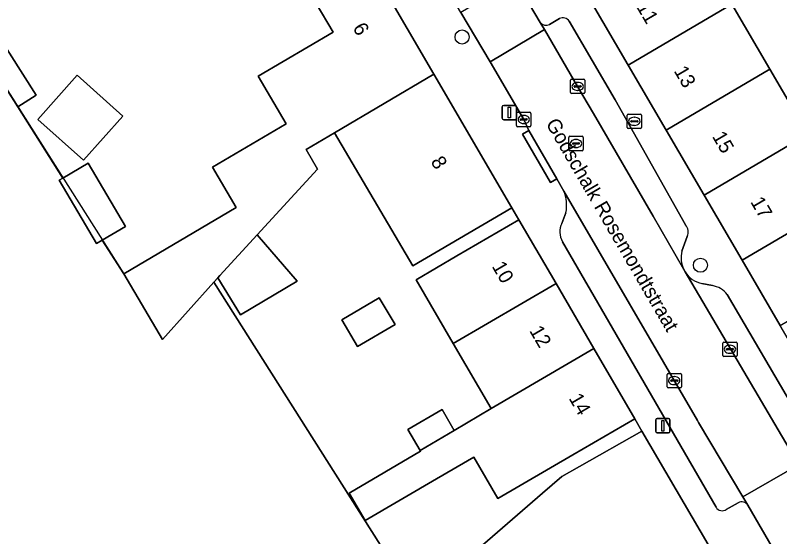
# Model space of a CAD drawing. Extents: x 161771 to 163125, y 382475 to 383179.
# Drawn here: x 162193.8 to 162247, y 382707 to 382743.3 of the extents above; entities that cross this region are included whole.
import ezdxf

# ---------------------------------------------------------------- set-up
doc = ezdxf.new("R2010")
doc.units = 0
for name, color, linetype in [('IMGEO_Boom', 7, 'Continuous'), ('IMGEO_Brandkraan', 7, 'Continuous'), ('IMGEO_Erf', 7, 'Continuous'), ('IMGEO_Kolk', 7, 'Continuous'), ('IMGEO_Lichtmast', 7, 'Continuous'), ('IMGEO_Muur', 7, 'Continuous'), ('IMGEO_Openbare_ruimte_label', 7, 'Continuous'), ('IMGEO_Pand', 7, 'Continuous'), ('IMGEO_Pand_nummerreeks', 7, 'Continuous'), ('IMGEO_Parkeervlak_open', 7, 'Continuous'), ('IMGEO_Rijbaan_lokaal_open', 7, 'Continuous'), ('IMGEO_Rioolput', 7, 'Continuous'), ('IMGEO_Voetpad_open', 7, 'Continuous')]:
    doc.layers.add(name, color=color, linetype=linetype)

msp = doc.modelspace()

# ---------------------------------------------------------------- linework, layer by layer
at = {"layer": 'IMGEO_Boom'}
for centre in [(162224.886, 382741.77), (162241.496, 382725.885)]:
    msp.add_circle(centre, 0.489, dxfattribs=at)
at = {"layer": 'IMGEO_Brandkraan'}
for p, q in [((162236.388, 382735.476), (162236.388, 382736.328)), ((162236.463, 382736.402), (162237.315, 382736.402)), ((162236.876, 382736.182), (162236.901, 382736.182)), ((162237.389, 382736.328), (162237.389, 382735.476)), ((162236.647, 382735.896), (162236.647, 382735.908)), ((162237.085, 382735.859), (162236.687, 382735.859)), ((162236.69, 382735.945), (162237.088, 382735.945)), ((162236.899, 382735.622), (162236.874, 382735.622)), ((162237.131, 382735.908), (162237.131, 382735.896)), ((162237.315, 382735.402), (162236.463, 382735.402))]:
    msp.add_line(p, q, dxfattribs=at)
for points in [[(162236.388, 382735.476), (162236.388, 382736.328)], [(162236.463, 382736.402), (162237.315, 382736.402)], [(162237.389, 382736.328), (162237.389, 382735.476)], [(162237.315, 382735.402), (162236.463, 382735.402)]]:
    msp.add_lwpolyline(points, dxfattribs=at)
for centre, radius, start, end in [((162236.465, 382736.326), 0.0765, 91.552, 178.448), ((162236.465, 382736.326), 0.0765, 91.552, 178.448), ((162237.313, 382736.326), 0.0765, 1.552, 88.448), ((162237.313, 382736.326), 0.0765, 1.552, 88.448), ((162236.687, 382735.905), 0.0403, 85.8775, 175.7526), ((162236.684, 382735.895), 0.0366, 178.938, 274.7102), ((162237.088, 382735.902), 0.043, 264.8664, 352.4533), ((162237.092, 382735.907), 0.0386, 1.7309, 96.639), ((162236.465, 382735.478), 0.0765, 181.552, 268.448), ((162236.465, 382735.478), 0.0765, 181.552, 268.448), ((162237.313, 382735.478), 0.0765, 271.552, 358.448), ((162237.313, 382735.478), 0.0765, 271.552, 358.448)]:
    msp.add_arc(centre, radius, start, end, dxfattribs=at)
for centre, major_axis, ratio, start_param, end_param in [((162236.875, 382735.902), (-0.387, 0.002), 0.722429, 4.712389, 7.853982), ((162236.9, 382735.902), (-0.39, 0.002), 0.717154, 1.570796, 4.712389)]:
    msp.add_ellipse(centre, major_axis=major_axis, ratio=ratio, start_param=start_param, end_param=end_param, dxfattribs=at)
at = {"layer": 'IMGEO_Erf'}
for points in [[(162250.791, 382754.659), (162237.724, 382777.486), (162227.483, 382771.623), (162227.655, 382771.331), (162230.394, 382766.666), (162233.05, 382762.142), (162235.706, 382757.617), (162238.362, 382753.094), (162240.698, 382754.465), (162243.319, 382750), (162241.018, 382748.57), (162243.674, 382744.045), (162246.33, 382739.522), (162248.986, 382734.998)], [(162188.079, 382748.937), (162195.203, 382737.711), (162193.936, 382736.907), (162197.078, 382731.956), (162198.83, 382732.989), (162201.425, 382728.59), (162199.817, 382727.641), (162201.314, 382725.281), (162209.151, 382729.906), (162207.502, 382732.7), (162212.639, 382735.732), (162210.69, 382739.035), (162215.899, 382742.108), (162213.53, 382746.123)], [(162226.315, 382706.409), (162230.485, 382710.011), (162231.844, 382711.182), (162233.062, 382711.873), (162237.411, 382714.338), (162236.924, 382715.197), (162232.604, 382712.681), (162227.388, 382709.643), (162225.706, 382712.53), (162223.113, 382711.021), (162218.126, 382708.119), (162217.014, 382710.028), (162222.001, 382712.932), (162221.964, 382712.996), (162221.111, 382714.46), (162223.493, 382715.848), (162224.346, 382714.383), (162226.908, 382715.906), (162224.269, 382720.437), (162221.681, 382724.877), (162224.524, 382726.534), (162228.844, 382729.051), (162228.363, 382729.876), (162224.043, 382727.359), (162221.458, 382725.833), (162215.993, 382735.097), (162214.014, 382733.946), (162214.823, 382732.575), (162210.62, 382728.009), (162213.407, 382724.773), (162209.441, 382722.434), (162207.859, 382725.006), (162207.6, 382724.717), (162220.078, 382705.001)]]:
    msp.add_lwpolyline(points, dxfattribs=at)
for points in [[(162201.251, 382736.271), (162198.506, 382733.195), (162195.325, 382736.034), (162198.07, 382739.11)], [(162217.596, 382720.219), (162216.501, 382722.076), (162219.12, 382723.621), (162220.216, 382721.764)]]:
    msp.add_lwpolyline(points, close=True, dxfattribs=at)
at = {"layer": 'IMGEO_Kolk'}
for p, q in [((162232.441, 382737.906), (162232.441, 382738.758)), ((162232.516, 382738.832), (162233.368, 382738.832)), ((162233.442, 382738.758), (162233.442, 382737.906)), ((162232.7, 382738.326), (162232.7, 382738.338)), ((162233.138, 382738.289), (162232.74, 382738.289)), ((162232.743, 382738.375), (162233.141, 382738.375)), ((162232.929, 382738.612), (162232.954, 382738.612)), ((162233.184, 382738.338), (162233.184, 382738.326)), ((162233.368, 382737.832), (162232.516, 382737.832)), ((162232.952, 382738.052), (162232.927, 382738.052)), ((162228.684, 382735.603), (162228.684, 382736.455)), ((162228.759, 382736.529), (162229.611, 382736.529)), ((162229.172, 382736.309), (162229.197, 382736.309)), ((162229.685, 382736.455), (162229.685, 382735.603)), ((162228.943, 382736.023), (162228.943, 382736.035)), ((162229.381, 382735.986), (162228.983, 382735.986)), ((162228.986, 382736.072), (162229.384, 382736.072)), ((162229.195, 382735.749), (162229.17, 382735.749)), ((162229.427, 382736.035), (162229.427, 382736.023)), ((162229.611, 382735.529), (162228.759, 382735.529)), ((162243.05, 382719.611), (162243.05, 382720.463)), ((162243.125, 382720.537), (162243.977, 382720.537)), ((162243.538, 382720.317), (162243.563, 382720.317)), ((162244.051, 382720.463), (162244.051, 382719.611)), ((162243.309, 382720.031), (162243.309, 382720.043)), ((162243.747, 382719.994), (162243.349, 382719.994)), ((162243.352, 382720.08), (162243.75, 382720.08)), ((162243.561, 382719.757), (162243.536, 382719.757)), ((162243.793, 382720.043), (162243.793, 382720.031)), ((162243.977, 382719.537), (162243.125, 382719.537)), ((162239.169, 382717.429), (162239.169, 382718.281)), ((162239.244, 382718.355), (162240.096, 382718.355)), ((162239.657, 382718.135), (162239.682, 382718.135)), ((162240.17, 382718.281), (162240.17, 382717.429)), ((162239.428, 382717.849), (162239.428, 382717.861)), ((162239.866, 382717.812), (162239.468, 382717.812)), ((162239.471, 382717.898), (162239.869, 382717.898)), ((162239.68, 382717.575), (162239.655, 382717.575)), ((162239.912, 382717.861), (162239.912, 382717.849)), ((162240.096, 382717.355), (162239.244, 382717.355))]:
    msp.add_line(p, q, dxfattribs=at)
for points in [[(162232.441, 382737.906), (162232.441, 382738.758)], [(162232.516, 382738.832), (162233.368, 382738.832)], [(162233.442, 382738.758), (162233.442, 382737.906)], [(162233.368, 382737.832), (162232.516, 382737.832)], [(162228.684, 382735.603), (162228.684, 382736.455)], [(162228.759, 382736.529), (162229.611, 382736.529)], [(162229.685, 382736.455), (162229.685, 382735.603)], [(162229.611, 382735.529), (162228.759, 382735.529)], [(162243.05, 382719.611), (162243.05, 382720.463)], [(162243.125, 382720.537), (162243.977, 382720.537)], [(162244.051, 382720.463), (162244.051, 382719.611)], [(162243.977, 382719.537), (162243.125, 382719.537)], [(162239.169, 382717.429), (162239.169, 382718.281)], [(162239.244, 382718.355), (162240.096, 382718.355)], [(162240.17, 382718.281), (162240.17, 382717.429)], [(162240.096, 382717.355), (162239.244, 382717.355)]]:
    msp.add_lwpolyline(points, dxfattribs=at)
for centre, radius, start, end in [((162232.518, 382738.756), 0.0765, 91.552, 178.448), ((162232.518, 382738.756), 0.0765, 91.552, 178.448), ((162233.366, 382738.756), 0.0765, 1.552, 88.448), ((162233.366, 382738.756), 0.0765, 1.552, 88.448), ((162232.74, 382738.335), 0.0403, 85.8775, 175.7526), ((162232.737, 382738.325), 0.0366, 178.938, 274.7102), ((162233.141, 382738.332), 0.043, 264.8664, 352.4533), ((162233.145, 382738.337), 0.0386, 1.7309, 96.639), ((162232.518, 382737.908), 0.0765, 181.552, 268.448), ((162232.518, 382737.908), 0.0765, 181.552, 268.448), ((162233.366, 382737.908), 0.0765, 271.552, 358.448), ((162233.366, 382737.908), 0.0765, 271.552, 358.448), ((162228.761, 382736.453), 0.0765, 91.552, 178.448), ((162228.761, 382736.453), 0.0765, 91.552, 178.448), ((162229.609, 382736.453), 0.0765, 1.552, 88.448), ((162229.609, 382736.453), 0.0765, 1.552, 88.448), ((162228.761, 382735.605), 0.0765, 181.552, 268.448), ((162228.761, 382735.605), 0.0765, 181.552, 268.448), ((162228.983, 382736.032), 0.0403, 85.8775, 175.7526), ((162228.98, 382736.022), 0.0366, 178.938, 274.7102), ((162229.384, 382736.029), 0.043, 264.8664, 352.4533), ((162229.388, 382736.034), 0.0386, 1.7309, 96.639), ((162229.609, 382735.605), 0.0765, 271.552, 358.448), ((162229.609, 382735.605), 0.0765, 271.552, 358.448), ((162243.127, 382720.461), 0.0765, 91.552, 178.448), ((162243.127, 382720.461), 0.0765, 91.552, 178.448), ((162243.975, 382720.461), 0.0765, 1.552, 88.448), ((162243.975, 382720.461), 0.0765, 1.552, 88.448), ((162243.127, 382719.613), 0.0765, 181.552, 268.448), ((162243.127, 382719.613), 0.0765, 181.552, 268.448), ((162243.349, 382720.04), 0.0403, 85.8775, 175.7526), ((162243.346, 382720.03), 0.0366, 178.938, 274.7102), ((162243.75, 382720.037), 0.043, 264.8664, 352.4533), ((162243.754, 382720.042), 0.0386, 1.7309, 96.639), ((162243.975, 382719.613), 0.0765, 271.552, 358.448), ((162243.975, 382719.613), 0.0765, 271.552, 358.448), ((162239.246, 382718.279), 0.0765, 91.552, 178.448), ((162239.246, 382718.279), 0.0765, 91.552, 178.448), ((162240.094, 382718.279), 0.0765, 1.552, 88.448), ((162240.094, 382718.279), 0.0765, 1.552, 88.448), ((162239.468, 382717.858), 0.0403, 85.8775, 175.7526), ((162239.465, 382717.848), 0.0366, 178.938, 274.7102), ((162239.869, 382717.855), 0.043, 264.8664, 352.4533), ((162239.873, 382717.86), 0.0386, 1.7309, 96.639), ((162239.246, 382717.431), 0.0765, 181.552, 268.448), ((162239.246, 382717.431), 0.0765, 181.552, 268.448), ((162240.094, 382717.431), 0.0765, 271.552, 358.448), ((162240.094, 382717.431), 0.0765, 271.552, 358.448)]:
    msp.add_arc(centre, radius, start, end, dxfattribs=at)
for centre, major_axis, ratio, start_param, end_param in [((162232.928, 382738.332), (-0.387, 0.002), 0.722429, 4.712389, 7.853982), ((162232.953, 382738.332), (-0.39, 0.002), 0.717154, 1.570796, 4.712389), ((162229.171, 382736.029), (-0.387, 0.002), 0.722429, 4.712389, 7.853982), ((162229.196, 382736.029), (-0.39, 0.002), 0.717154, 1.570796, 4.712389), ((162243.537, 382720.037), (-0.387, 0.002), 0.722429, 4.712389, 7.853982), ((162243.562, 382720.037), (-0.39, 0.002), 0.717154, 1.570796, 4.712389), ((162239.656, 382717.855), (-0.387, 0.002), 0.722429, 4.712389, 7.853982), ((162239.681, 382717.855), (-0.39, 0.002), 0.717154, 1.570796, 4.712389)]:
    msp.add_ellipse(centre, major_axis=major_axis, ratio=ratio, start_param=start_param, end_param=end_param, dxfattribs=at)
at = {"layer": 'IMGEO_Lichtmast'}
for p, q in [((162227.686, 382736.113), (162227.686, 382736.913)), ((162227.686, 382736.913), (162227.686, 382736.113)), ((162227.786, 382737.013), (162228.576, 382737.013)), ((162228.576, 382737.013), (162227.786, 382737.013)), ((162228.676, 382736.913), (162228.676, 382736.113)), ((162228.676, 382736.113), (162228.676, 382736.913)), ((162228.576, 382736.013), (162227.786, 382736.013)), ((162227.786, 382736.013), (162228.576, 382736.013)), ((162238.383, 382714.313), (162238.383, 382715.113)), ((162238.383, 382715.113), (162238.383, 382714.313)), ((162238.483, 382715.213), (162239.273, 382715.213)), ((162239.273, 382715.213), (162238.483, 382715.213)), ((162239.373, 382715.113), (162239.373, 382714.313)), ((162239.373, 382714.313), (162239.373, 382715.113)), ((162239.273, 382714.213), (162238.483, 382714.213)), ((162238.483, 382714.213), (162239.273, 382714.213))]:
    msp.add_line(p, q, dxfattribs=at)
for points in [[(162228.106, 382736.888), (162228.256, 382736.888), (162228.256, 382736.138), (162228.106, 382736.138), (162228.106, 382736.888)], [(162238.803, 382715.088), (162238.953, 382715.088), (162238.953, 382714.338), (162238.803, 382714.338), (162238.803, 382715.088)]]:
    msp.add_lwpolyline(points, dxfattribs=at)
for centre, start, end in [((162227.786, 382736.913), 90, 180), ((162227.786, 382736.913), 90, 180), ((162228.576, 382736.913), 0, 90), ((162228.576, 382736.913), 360, 90), ((162227.786, 382736.113), 180, 270), ((162227.786, 382736.113), 180, 270), ((162228.576, 382736.113), 270, 0), ((162228.576, 382736.113), 270, 0), ((162238.483, 382715.113), 90, 180), ((162238.483, 382715.113), 90, 180), ((162239.273, 382715.113), 0, 90), ((162239.273, 382715.113), 360, 90), ((162238.483, 382714.313), 180, 270), ((162238.483, 382714.313), 180, 270), ((162239.273, 382714.313), 270, 0), ((162239.273, 382714.313), 270, 0)]:
    msp.add_arc(centre, 0.1, start, end, dxfattribs=at)
at = {"layer": 'IMGEO_Muur'}
for points in [[(162183.21, 382744.715), (162187.55, 382746.971), (162201.314, 382725.281)], [(162220.078, 382705.001), (162207.6, 382724.717)], [(162226.034, 382706.178), (162230.485, 382710.011)]]:
    msp.add_lwpolyline(points, dxfattribs=at)
at = {"layer": 'IMGEO_Pand'}
for points in [[(162215.993, 382735.097), (162222.921, 382739.185), (162217.497, 382748.465), (162213.53, 382746.123), (162215.899, 382742.108), (162210.69, 382739.035), (162212.639, 382735.732), (162207.502, 382732.7), (162209.151, 382729.906), (162201.314, 382725.281), (162204.008, 382720.716), (162207.6, 382724.717), (162207.859, 382725.006), (162207.999, 382725.162), (162210.62, 382728.009), (162214.823, 382732.575), (162214.014, 382733.946)], [(162243.674, 382744.045), (162241.018, 382748.57), (162233.814, 382744.342), (162236.463, 382739.813)], [(162243.674, 382744.045), (162236.463, 382739.813), (162239.112, 382735.285), (162246.33, 382739.522)], [(162241.761, 382730.758), (162248.986, 382734.998), (162246.33, 382739.522), (162239.112, 382735.285)], [(162198.506, 382733.195), (162201.251, 382736.271), (162198.07, 382739.11), (162195.325, 382736.034)], [(162215.993, 382735.097), (162221.458, 382725.833), (162224.043, 382727.359), (162228.363, 382729.876), (162222.921, 382739.185)], [(162253.157, 382731.364), (162250.502, 382735.888), (162248.986, 382734.998), (162241.761, 382730.758), (162244.41, 382726.229), (162251.091, 382730.15), (162251.642, 382730.474)], [(162197.078, 382731.956), (162196.813, 382731.799), (162199.409, 382727.4), (162199.817, 382727.641), (162201.425, 382728.59), (162198.83, 382732.989)], [(162255.813, 382726.839), (162253.157, 382731.364), (162251.642, 382730.474), (162251.091, 382730.15), (162244.41, 382726.229), (162247.059, 382721.701), (162254.298, 382725.95)], [(162231.433, 382724.612), (162228.844, 382729.051), (162224.524, 382726.534), (162221.681, 382724.877), (162224.269, 382720.437)], [(162210.62, 382728.009), (162207.999, 382725.162), (162207.859, 382725.006), (162209.441, 382722.434), (162213.407, 382724.773)], [(162231.433, 382724.612), (162224.269, 382720.437), (162226.908, 382715.906), (162234.074, 382720.083)], [(162216.501, 382722.076), (162217.596, 382720.219), (162220.216, 382721.764), (162219.12, 382723.621)], [(162236.924, 382715.197), (162234.074, 382720.083), (162226.908, 382715.906), (162224.346, 382714.383), (162221.964, 382712.996), (162222.001, 382712.932), (162217.014, 382710.028), (162218.126, 382708.119), (162223.113, 382711.021), (162225.706, 382712.53), (162227.388, 382709.643), (162232.604, 382712.681)], [(162224.346, 382714.383), (162223.493, 382715.848), (162221.111, 382714.46), (162221.964, 382712.996)], [(162237.411, 382714.338), (162233.062, 382711.873), (162231.844, 382711.182), (162230.485, 382710.011), (162226.315, 382706.409), (162228.96, 382702.304), (162233.318, 382705.113), (162238.127, 382696.798), (162238.42, 382696.297), (162245.532, 382700.458)]]:
    msp.add_lwpolyline(points, close=True, dxfattribs=at)
at = {"layer": 'IMGEO_Parkeervlak_open'}
for points in [[(162190.797, 382706.034), (162209.762, 382689.239), (162219.069, 382699.536), (162221.467, 382702.189), (162219.995, 382704.519), (162220.414, 382704.469), (162220.078, 382705.001), (162207.6, 382724.717), (162204.008, 382720.716), (162201.314, 382725.281), (162199.817, 382727.641), (162199.409, 382727.4), (162196.813, 382731.799), (162197.078, 382731.956), (162193.936, 382736.907), (162187.55, 382746.971)], [(162231.683, 382743.055), (162230.981, 382742.645)], [(162230.332, 382742.781), (162230.623, 382742.292), (162232.936, 382738.331), (162234.047, 382736.457), (162238.205, 382729.302), (162240.333, 382725.594)], [(162240.461, 382728.704), (162235.552, 382737.403), (162232.358, 382742.882)], [(162244.804, 382709.179), (162244.461, 382709.761), (162241.356, 382714.944), (162241.28, 382715.074), (162231.986, 382731.05)], [(162232.121, 382729.543), (162231.842, 382728.794)], [(162240.207, 382726.863), (162240.575, 382727.891)], [(162231.879, 382727.525), (162242.582, 382709.038)], [(162240.424, 382725.433), (162248.135, 382712.341)], [(162242.325, 382724.463), (162241.602, 382724.616)], [(162248.249, 382715.5), (162243.353, 382723.841)], [(162243.3, 382708.892), (162244.127, 382709.357)]]:
    msp.add_lwpolyline(points, dxfattribs=at)
for centre, radius, start, end in [((162231.901, 382742.504), 0.593, 39.6418, 111.6077), ((162230.734, 382743.084), 0.503, 216.96, 299.3695), ((162229.539, 382730.071), 2.636, 348.4385, 21.7995), ((162233.051, 382728.194), 1.35, 153.6195, 209.7207), ((162239.85, 382728.204), 0.79, 336.6679, 39.2962), ((162241.963, 382726.397), 1.817, 165.1228, 206.2179), ((162241.952, 382726.379), 1.798, 211.7556, 258.7581), ((162242.093, 382722.919), 1.561, 36.1913, 81.4559), ((162243.008, 382709.297), 0.499, 211.2601, 305.752), ((162244.366, 382708.888), 0.526, 33.5762, 116.9616)]:
    msp.add_arc(centre, radius, start, end, dxfattribs=at)
at = {"layer": 'IMGEO_Rijbaan_lokaal_open'}
for points in [[(162226.845, 382740.037), (162230.623, 382742.292), (162230.332, 382742.781), (162228.832, 382745.311), (162228.58, 382745.736), (162224.804, 382743.465)], [(162226.845, 382740.037), (162229.182, 382736.029), (162229.532, 382735.257), (162231.488, 382731.904), (162231.986, 382731.05), (162241.28, 382715.074), (162241.356, 382714.944), (162244.461, 382709.761), (162248.339, 382711.995), (162248.135, 382712.341), (162240.424, 382725.433), (162240.333, 382725.594), (162238.205, 382729.302), (162234.047, 382736.457), (162232.936, 382738.331), (162230.623, 382742.292)], [(162250.899, 382707.475), (162248.339, 382711.995), (162244.461, 382709.761), (162244.804, 382709.179), (162246.756, 382705.826), (162246.886, 382705.607), (162247.076, 382705.287)]]:
    msp.add_lwpolyline(points, close=True, dxfattribs=at)
at = {"layer": 'IMGEO_Rioolput'}
for p, q in [((162232.326, 382733.932), (162232.326, 382734.784)), ((162232.401, 382734.858), (162233.253, 382734.858)), ((162232.814, 382734.638), (162232.839, 382734.638)), ((162233.327, 382734.784), (162233.327, 382733.932)), ((162232.585, 382734.352), (162232.585, 382734.364)), ((162233.023, 382734.315), (162232.625, 382734.315)), ((162232.628, 382734.401), (162233.026, 382734.401)), ((162232.837, 382734.078), (162232.812, 382734.078)), ((162233.069, 382734.364), (162233.069, 382734.352)), ((162233.253, 382733.858), (162232.401, 382733.858))]:
    msp.add_line(p, q, dxfattribs=at)
for points in [[(162232.326, 382733.932), (162232.326, 382734.784)], [(162232.401, 382734.858), (162233.253, 382734.858)], [(162233.327, 382734.784), (162233.327, 382733.932)], [(162233.253, 382733.858), (162232.401, 382733.858)]]:
    msp.add_lwpolyline(points, dxfattribs=at)
for centre, radius, start, end in [((162232.403, 382734.782), 0.0765, 91.552, 178.448), ((162232.403, 382734.782), 0.0765, 91.552, 178.448), ((162233.251, 382734.782), 0.0765, 1.552, 88.448), ((162233.251, 382734.782), 0.0765, 1.552, 88.448), ((162232.625, 382734.361), 0.0403, 85.8775, 175.7526), ((162232.622, 382734.351), 0.0366, 178.938, 274.7102), ((162233.026, 382734.358), 0.043, 264.8664, 352.4533), ((162233.03, 382734.363), 0.0386, 1.7309, 96.639), ((162232.403, 382733.934), 0.0765, 181.552, 268.448), ((162232.403, 382733.934), 0.0765, 181.552, 268.448), ((162233.251, 382733.934), 0.0765, 271.552, 358.448), ((162233.251, 382733.934), 0.0765, 271.552, 358.448)]:
    msp.add_arc(centre, radius, start, end, dxfattribs=at)
for centre, major_axis, ratio, start_param, end_param in [((162232.813, 382734.358), (-0.387, 0.002), 0.722429, 4.712389, 7.853982), ((162232.838, 382734.358), (-0.39, 0.002), 0.717154, 1.570796, 4.712389)]:
    msp.add_ellipse(centre, major_axis=major_axis, ratio=ratio, start_param=start_param, end_param=end_param, dxfattribs=at)
at = {"layer": 'IMGEO_Voetpad_open'}
for points in [[(162252.357, 382712.645), (162249.707, 382717.173), (162247.059, 382721.701), (162244.41, 382726.229), (162241.761, 382730.758), (162239.112, 382735.285), (162236.463, 382739.813), (162233.814, 382744.342), (162231.165, 382748.87), (162230.504, 382750), (162228.516, 382753.397), (162225.867, 382757.926), (162223.218, 382762.454), (162220.489, 382767.119), (162219.94, 382768.03), (162217.229, 382772.561), (162215.809, 382775.118), (162211.552, 382782.301), (162208.186, 382780.333), (162209.001, 382778.957), (162209.293, 382778.464)], [(162205.338, 382776.576), (162205.237, 382776.753), (162204.442, 382778.142), (162201.192, 382776.242), (162205.288, 382769.14), (162208.538, 382763.761), (162209.081, 382762.862), (162213.297, 382755.649), (162216.599, 382750), (162217.497, 382748.465), (162222.921, 382739.185), (162228.363, 382729.876), (162228.844, 382729.051), (162231.433, 382724.612), (162234.074, 382720.083), (162236.924, 382715.197), (162237.411, 382714.338), (162245.532, 382700.458)], [(162231.986, 382731.05), (162231.488, 382731.904), (162231.057, 382731.652), (162229.101, 382735.005), (162229.532, 382735.257), (162229.182, 382736.029), (162226.845, 382740.037), (162224.804, 382743.465), (162221.559, 382749.005), (162220.966, 382750), (162215.701, 382758.834)], [(162228.832, 382745.311), (162230.332, 382742.781)], [(162230.981, 382742.645), (162231.683, 382743.055)], [(162232.358, 382742.882), (162235.552, 382737.403), (162240.461, 382728.704)], [(162231.842, 382728.794), (162232.121, 382729.543)], [(162240.575, 382727.891), (162240.207, 382726.863)], [(162242.582, 382709.038), (162231.879, 382727.525)], [(162240.333, 382725.594), (162240.424, 382725.433)], [(162241.602, 382724.616), (162242.325, 382724.463)], [(162243.353, 382723.841), (162248.249, 382715.5)], [(162244.127, 382709.357), (162243.3, 382708.892)], [(162245.905, 382704.909), (162246.81, 382705.383), (162246.886, 382705.607), (162246.756, 382705.826), (162244.804, 382709.179)]]:
    msp.add_lwpolyline(points, dxfattribs=at)
for points in [[(162177.311, 382757.682), (162175.241, 382761.208), (162173.974, 382760.484), (162175.742, 382757.473), (162180.116, 382750), (162183.21, 382744.715), (162187.55, 382746.971), (162193.936, 382736.907), (162195.203, 382737.711), (162188.079, 382748.937), (162183.743, 382746.682), (162179.128, 382754.587)], [(162229.532, 382735.257), (162229.101, 382735.005), (162231.057, 382731.652), (162231.488, 382731.904)]]:
    msp.add_lwpolyline(points, close=True, dxfattribs=at)
for centre, radius, start, end in [((162231.901, 382742.504), 0.593, 39.6418, 111.6077), ((162230.734, 382743.084), 0.503, 216.96, 299.3695), ((162229.539, 382730.071), 2.636, 348.4385, 21.7995), ((162233.051, 382728.194), 1.35, 153.6195, 209.7207), ((162239.85, 382728.204), 0.79, 336.6679, 39.2962), ((162241.963, 382726.397), 1.817, 165.1228, 206.2179), ((162241.952, 382726.379), 1.798, 211.7556, 258.7581), ((162242.093, 382722.919), 1.561, 36.1913, 81.4559), ((162243.008, 382709.297), 0.499, 211.2601, 305.752), ((162244.366, 382708.888), 0.526, 33.5762, 116.9616)]:
    msp.add_arc(centre, radius, start, end, dxfattribs=at)

# ---------------------------------------------------------------- texts
at = {"layer": 'IMGEO_Openbare_ruimte_label'}
msp.add_text('Godschalk Rosemondtstraat', height=1, rotation=300.2069, dxfattribs=at).set_placement((162230.69, 382735.751))
at = {"layer": 'IMGEO_Pand_nummerreeks'}
for s, rotation, p in [('11', 300.3278, (162237.009, 382743.871)), ('6', 300.3035, (162217.238, 382742.408)), ('13', 300.3278, (162239.617, 382739.413)), ('15', 300.3278, (162242.282, 382734.857)), ('8', 300.3104, (162222.673, 382733.109)), ('17', 300.3264, (162244.948, 382730.301)), ('10', 300.2518, (162226.935, 382725.811)), ('12', 300.2518, (162229.548, 382721.333)), ('14', 300.252, (162232.295, 382716.623))]:
    msp.add_text(s, height=1, rotation=rotation, dxfattribs=at).set_placement(p)

doc.saveas('drawing.dxf')
